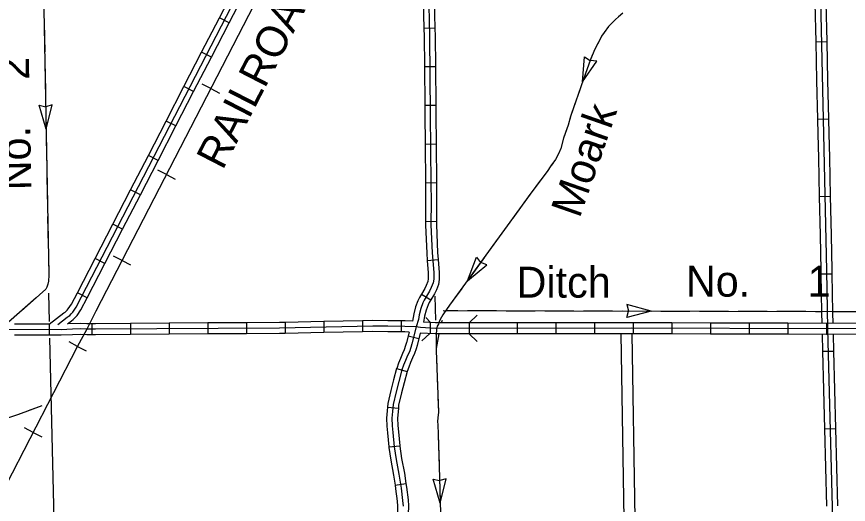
# Model space of a CAD drawing. Extents: x 1164457 to 1439835, y 1590918 to 1773502.
# Drawn here: x 1308056 to 1319414, y 1648165 to 1654821 of the extents above; entities that cross this region are included whole.
import ezdxf

# ---------------------------------------------------------------- set-up
doc = ezdxf.new("R2010")
doc.units = 0
for name, color, linetype in [('Level 32', 7, 'Continuous'), ('Level 38', 7, 'Continuous'), ('Level 40', 7, 'Continuous'), ('Level 43', 7, 'Continuous'), ('Level 45', 7, 'Continuous'), ('Level 46', 7, 'Continuous'), ('Level 5', 7, 'Continuous')]:
    doc.layers.add(name, color=color, linetype=linetype)

msp = doc.modelspace()

# ---------------------------------------------------------------- linework, layer by layer
at = {"layer": 'Level 32'}
for p, q in [((1310958, 1654736), (1310825, 1654805)), ((1313617, 1654666), (1313767, 1654669)), ((1310716, 1654267), (1310582, 1654336)), ((1313624, 1654139), (1313774, 1654140)), ((1310473, 1653798), (1310340, 1653866)), ((1313629, 1653611), (1313779, 1653612)), ((1310231, 1653329), (1310098, 1653397)), ((1313633, 1653083), (1313783, 1653084)), ((1309989, 1652859), (1309855, 1652928)), ((1313638, 1652555), (1313788, 1652556)), ((1309746, 1652390), (1309613, 1652459)), ((1309504, 1651921), (1309371, 1651990)), ((1313639, 1652028), (1313789, 1652027)), ((1309262, 1651452), (1309128, 1651521)), ((1313664, 1651494), (1313814, 1651507)), ((1309019, 1650983), (1308886, 1651052)), ((1313584, 1651035), (1313713, 1650958)), ((1308499, 1650624), (1308499, 1650474)), ((1309084, 1650631), (1309083, 1650481)), ((1309611, 1650633), (1309612, 1650483)), ((1310139, 1650637), (1310140, 1650487)), ((1310667, 1650641), (1310668, 1650491)), ((1311195, 1650644), (1311196, 1650494)), ((1311722, 1650649), (1311725, 1650499)), ((1312250, 1650659), (1312253, 1650509)), ((1312778, 1650670), (1312781, 1650520)), ((1313308, 1650669), (1313306, 1650519)), ((1313703, 1650645), (1313703, 1650495)), ((1314237, 1650642), (1314237, 1650492)), ((1314889, 1650643), (1314890, 1650493)), ((1315417, 1650643), (1315418, 1650493)), ((1315945, 1650643), (1315946, 1650493)), ((1316474, 1650644), (1316473, 1650494)), ((1317002, 1650642), (1317001, 1650492)), ((1317530, 1650640), (1317529, 1650490)), ((1318058, 1650638), (1318057, 1650488)), ((1318586, 1650636), (1318585, 1650486)), ((1319114, 1650635), (1319113, 1650485)), ((1313404, 1650466), (1313549, 1650428)), ((1313245, 1650018), (1313390, 1649978)), ((1313120, 1649492), (1313270, 1649478)), ((1313138, 1648951), (1313287, 1648966)), ((1313225, 1648426), (1313373, 1648449))]:
    msp.add_line(p, q, dxfattribs=at)
for points in [[(1308619, 1650621), (1308747, 1650719), (1308761, 1650729), (1308781, 1650744), (1308803, 1650766), (1308822, 1650788), (1308870, 1650858), (1311492, 1655934), (1313193, 1659225), (1313313, 1659462), (1313318, 1659475), (1313561, 1659931)], [(1310825, 1654805), (1311067, 1655274)], [(1310958, 1654736), (1311200, 1655205)], [(1313679, 1655192), (1313695, 1654550), (1313705, 1653487), (1313713, 1652541), (1313715, 1652303), (1313714, 1651978), (1313731, 1651598), (1313753, 1651328), (1313752, 1651238), (1313744, 1651187), (1313719, 1651123), (1313696, 1651075), (1313623, 1650954), (1313604, 1650914), (1313577, 1650838), (1313555, 1650750), (1313542, 1650689), (1313514, 1650588), (1313453, 1650355), (1313439, 1650308), (1313419, 1650249), (1313396, 1650196), (1313365, 1650129), (1313340, 1650065), (1313318, 1649999), (1313275, 1649844), (1313239, 1649703), (1313199, 1649529), (1313190, 1649434), (1313182, 1649342), (1313186, 1649238), (1313194, 1649146), (1313213, 1648949), (1313238, 1648778), (1313277, 1648578), (1313306, 1648388), (1313326, 1648217), (1313333, 1648142)], [(1313604, 1655193), (1313604, 1655190), (1313617, 1654666)], [(1313754, 1655198), (1313754, 1655194), (1313767, 1654669)], [(1310582, 1654336), (1310825, 1654805)], [(1310716, 1654267), (1310958, 1654736)], [(1313617, 1654666), (1313620, 1654549), (1313624, 1654139)], [(1313767, 1654669), (1313770, 1654551), (1313774, 1654140)], [(1310340, 1653866), (1310582, 1654336)], [(1310473, 1653798), (1310716, 1654267)], [(1313624, 1654139), (1313629, 1653611)], [(1313774, 1654140), (1313779, 1653612)], [(1310098, 1653397), (1310340, 1653866)], [(1310231, 1653329), (1310473, 1653798)], [(1313629, 1653611), (1313630, 1653486), (1313633, 1653083)], [(1313779, 1653612), (1313780, 1653488), (1313783, 1653084)], [(1309855, 1652928), (1310098, 1653397)], [(1309989, 1652859), (1310231, 1653329)], [(1313633, 1653083), (1313638, 1652555)], [(1313783, 1653084), (1313788, 1652556)], [(1309613, 1652459), (1309855, 1652928)], [(1309746, 1652390), (1309989, 1652859)], [(1313638, 1652555), (1313638, 1652540), (1313640, 1652302), (1313639, 1652028)], [(1313788, 1652556), (1313788, 1652541), (1313790, 1652303), (1313789, 1652027)], [(1309371, 1651990), (1309613, 1652459)], [(1309504, 1651921), (1309746, 1652390)], [(1309128, 1651521), (1309371, 1651990)], [(1309262, 1651452), (1309504, 1651921)], [(1313639, 1652028), (1313639, 1651977), (1313656, 1651594), (1313664, 1651494)], [(1313789, 1652027), (1313789, 1651980), (1313805, 1651603), (1313814, 1651507)], [(1308886, 1651052), (1309128, 1651521)], [(1313664, 1651494), (1313678, 1651326), (1313677, 1651245), (1313671, 1651207), (1313650, 1651153), (1313630, 1651111), (1313584, 1651035)], [(1313814, 1651507), (1313828, 1651331), (1313827, 1651232), (1313817, 1651167), (1313788, 1651093), (1313762, 1651039), (1313713, 1650958)], [(1309019, 1650983), (1309262, 1651452)], [(1308499, 1650624), (1308703, 1650779), (1308717, 1650790), (1308732, 1650801), (1308748, 1650816), (1308762, 1650834), (1308806, 1650897), (1308886, 1651052)], [(1313584, 1651035), (1313557, 1650989), (1313535, 1650943), (1313505, 1650860), (1313482, 1650767), (1313461, 1650665)], [(1308751, 1650629), (1308805, 1650668), (1308830, 1650686), (1308858, 1650715), (1308881, 1650742), (1308935, 1650819), (1309019, 1650983)], [(1313713, 1650958), (1313689, 1650918), (1313674, 1650886), (1313649, 1650816), (1313628, 1650733), (1313611, 1650650)], [(1313308, 1650669), (1313124, 1650670), (1312918, 1650673), (1312778, 1650670)], [(1323049, 1650602), (1319127, 1650560), (1316456, 1650569), (1313775, 1650567), (1313571, 1650577), (1313540, 1650582), (1313514, 1650588), (1313359, 1650593), (1313124, 1650595), (1312919, 1650598), (1311645, 1650572), (1309134, 1650555), (1309015, 1650556), (1308935, 1650559), (1308818, 1650556), (1308663, 1650548), (1307827, 1650550)], [(1308499, 1650624), (1308028, 1650625)], [(1309084, 1650631), (1309017, 1650631), (1308935, 1650634), (1308751, 1650629)], [(1309611, 1650633), (1309134, 1650630), (1309084, 1650631)], [(1310139, 1650637), (1309611, 1650633)], [(1310667, 1650641), (1310139, 1650637)], [(1311195, 1650644), (1310667, 1650641)], [(1311722, 1650649), (1311644, 1650647), (1311195, 1650644)], [(1312250, 1650659), (1311722, 1650649)], [(1312778, 1650670), (1312250, 1650659)], [(1313461, 1650665), (1313361, 1650668), (1313308, 1650669)], [(1313833, 1650642), (1313776, 1650642), (1313611, 1650650)], [(1314361, 1650642), (1313833, 1650642)], [(1314889, 1650643), (1314361, 1650642)], [(1315417, 1650643), (1314889, 1650643)], [(1315945, 1650643), (1315417, 1650643)], [(1316474, 1650644), (1316456, 1650644), (1315945, 1650643)], [(1317002, 1650642), (1316474, 1650644)], [(1317530, 1650640), (1317002, 1650642)], [(1318058, 1650638), (1317530, 1650640)], [(1318586, 1650636), (1318058, 1650638)], [(1319114, 1650635), (1318586, 1650636)], [(1319641, 1650640), (1319127, 1650635), (1319114, 1650635)], [(1308555, 1650474), (1308027, 1650475)], [(1309083, 1650481), (1309013, 1650481), (1308934, 1650484), (1308821, 1650481), (1308664, 1650473), (1308555, 1650474)], [(1309612, 1650483), (1309134, 1650480), (1309083, 1650481)], [(1310140, 1650487), (1309612, 1650483)], [(1310668, 1650491), (1310140, 1650487)], [(1311196, 1650494), (1310668, 1650491)], [(1311725, 1650499), (1311646, 1650497), (1311196, 1650494)], [(1312253, 1650509), (1311725, 1650499)], [(1312781, 1650520), (1312253, 1650509)], [(1313306, 1650519), (1313123, 1650520), (1312919, 1650523), (1312781, 1650520)], [(1313417, 1650516), (1313380, 1650375), (1313368, 1650331), (1313348, 1650276), (1313327, 1650226), (1313296, 1650158), (1313270, 1650090), (1313246, 1650021), (1313245, 1650018)], [(1313417, 1650516), (1313357, 1650518), (1313306, 1650519)], [(1313569, 1650502), (1313525, 1650335), (1313510, 1650286), (1313489, 1650222), (1313464, 1650165), (1313434, 1650099), (1313411, 1650039), (1313390, 1649977), (1313390, 1649978)], [(1313834, 1650492), (1313773, 1650492), (1313569, 1650502)], [(1314362, 1650492), (1313834, 1650492)], [(1314890, 1650493), (1314362, 1650492)], [(1315418, 1650493), (1314890, 1650493)], [(1315946, 1650493), (1315418, 1650493)], [(1316473, 1650494), (1316456, 1650494), (1315946, 1650493)], [(1317001, 1650492), (1316473, 1650494)], [(1317529, 1650490), (1317001, 1650492)], [(1318057, 1650488), (1317529, 1650490)], [(1318585, 1650486), (1318057, 1650488)], [(1319113, 1650485), (1318585, 1650486)], [(1319642, 1650490), (1319127, 1650485), (1319113, 1650485)], [(1313245, 1650018), (1313202, 1649863), (1313166, 1649720), (1313125, 1649541), (1313120, 1649492)], [(1313390, 1649978), (1313347, 1649825), (1313312, 1649685), (1313273, 1649517), (1313270, 1649478)], [(1313120, 1649492), (1313115, 1649440), (1313107, 1649343), (1313112, 1649233), (1313120, 1649139), (1313138, 1648951)], [(1313270, 1649478), (1313265, 1649427), (1313257, 1649340), (1313261, 1649243), (1313269, 1649153), (1313287, 1648966)], [(1313138, 1648951), (1313139, 1648940), (1313164, 1648766), (1313203, 1648565), (1313225, 1648426)], [(1313287, 1648966), (1313288, 1648958), (1313312, 1648791), (1313351, 1648591), (1313373, 1648449)], [(1313225, 1648426), (1313232, 1648378), (1313252, 1648210), (1313258, 1648140), (1313255, 1648040), (1313248, 1647977), (1313238, 1647927)], [(1313373, 1648449), (1313381, 1648398), (1313401, 1648225), (1313408, 1648145), (1313405, 1648029), (1313396, 1647955), (1313386, 1647900)]]:
    msp.add_lwpolyline(points, dxfattribs=at)
at = {"layer": 'Level 38'}
for points in [[(1313646, 1650714), (1313706, 1650645)], [(1314237, 1650642), (1314343, 1650748)], [(1313699, 1650495), (1313588, 1650395)], [(1314344, 1650386), (1314237, 1650492)]]:
    msp.add_lwpolyline(points, dxfattribs=at)
at = {"layer": 'Level 40'}
for p, q in [((1310708, 1653839), (1310590, 1653899)), ((1310708, 1653839), (1310825, 1653778)), ((1310102, 1652666), (1309985, 1652726)), ((1310102, 1652666), (1310219, 1652605)), ((1309496, 1651493), (1309379, 1651554)), ((1309496, 1651493), (1309613, 1651433)), ((1308889, 1650321), (1308773, 1650384)), ((1308889, 1650321), (1309005, 1650259)), ((1308283, 1649148), (1308166, 1649209)), ((1308283, 1649148), (1308400, 1649088))]:
    msp.add_line(p, q, dxfattribs=at)
msp.add_lwpolyline([(1315190, 1662240), (1314758, 1661525), (1314331, 1660805), (1314230, 1660628), (1314144, 1660470), (1314006, 1660211), (1313786, 1659787), (1313759, 1659731), (1313735, 1659684), (1313665, 1659552), (1313544, 1659323), (1311741, 1655835), (1311297, 1654980), (1309140, 1650803), (1309015, 1650556), (1308885, 1650314), (1306292, 1645294)], dxfattribs=at)
msp.add_lwpolyline([(1315190, 1662240), (1314758, 1661525), (1314331, 1660805), (1314230, 1660628), (1314144, 1660470), (1314006, 1660211), (1313786, 1659787), (1313759, 1659731), (1313735, 1659684), (1313665, 1659552), (1313544, 1659323), (1311741, 1655835), (1311297, 1654980), (1309140, 1650803), (1309015, 1650556), (1308885, 1650314), (1306292, 1645294)], dxfattribs=at)
at = {"layer": 'Level 43'}
for p, q in [((1315783, 1653932), (1315811, 1654274)), ((1315783, 1653932), (1315978, 1654214)), ((1315811, 1654274), (1315886, 1654222)), ((1315978, 1654214), (1315887, 1654221)), ((1308459, 1653284), (1308364, 1653613)), ((1308364, 1653613), (1308453, 1653591)), ((1308542, 1653617), (1308454, 1653591)), ((1308459, 1653284), (1308542, 1653617)), ((1314212, 1651218), (1314335, 1651539)), ((1314335, 1651539), (1314392, 1651468)), ((1314479, 1651435), (1314393, 1651467)), ((1314212, 1651218), (1314479, 1651435)), ((1316721, 1650804), (1316389, 1650894)), ((1316389, 1650894), (1316413, 1650805)), ((1316721, 1650804), (1316389, 1650716)), ((1316389, 1650716), (1316413, 1650804)), ((1313922, 1648515), (1313834, 1648489)), ((1313842, 1648181), (1313922, 1648515)), ((1313842, 1648181), (1313744, 1648510)), ((1313744, 1648510), (1313833, 1648489))]:
    msp.add_line(p, q, dxfattribs=at)
for points in [[(1308545, 1655877), (1308435, 1655509), (1308422, 1655221), (1308429, 1654921), (1308495, 1651292), (1308493, 1651212), (1308481, 1651168), (1308467, 1651129), (1308454, 1651103), (1308322, 1650982), (1307827, 1650550), (1305968, 1648939)], [(1316332, 1654870), (1316275, 1654821), (1316232, 1654781), (1316179, 1654727), (1316140, 1654685), (1316079, 1654605), (1316045, 1654553), (1316018, 1654503), (1315953, 1654377), (1315892, 1654236), (1315797, 1653969), (1315621, 1653459), (1315586, 1653342), (1315525, 1653162), (1315486, 1653024), (1315455, 1652950), (1315414, 1652871), (1315353, 1652785), (1315299, 1652707), (1315105, 1652449), (1313969, 1650883), (1313886, 1650765), (1313874, 1650750), (1313839, 1650689), (1313824, 1650657), (1313820, 1650642), (1313816, 1650626), (1313798, 1650597), (1313788, 1650553), (1313786, 1650485), (1313786, 1650267), (1313815, 1649424), (1313808, 1649346), (1313804, 1649297), (1313808, 1649249), (1313813, 1649124), (1313833, 1648528), (1313912, 1645644)], [(1308433, 1654735), (1308440, 1654339)], [(1316199, 1654747), (1316179, 1654727), (1316140, 1654685), (1316079, 1654605), (1316045, 1654553), (1316018, 1654503), (1315976, 1654422)], [(1308442, 1654207), (1308449, 1653812)], [(1315921, 1654303), (1315892, 1654236), (1315797, 1653969), (1315784, 1653931)], [(1315741, 1653807), (1315676, 1653619)], [(1308452, 1653680), (1308459, 1653284)], [(1315676, 1653619), (1315621, 1653459), (1315613, 1653432)], [(1315574, 1653306), (1315525, 1653162), (1315486, 1653024), (1315455, 1652950), (1315445, 1652932)], [(1308461, 1653152), (1308465, 1652954)], [(1308465, 1652954), (1308469, 1652756)], [(1315377, 1652819), (1315353, 1652785), (1315299, 1652707), (1315143, 1652500)], [(1308471, 1652624), (1308478, 1652228)], [(1315065, 1652394), (1314832, 1652073)], [(1308480, 1652096), (1308488, 1651700)], [(1314755, 1651966), (1314522, 1651646)], [(1308490, 1651568), (1308495, 1651292), (1308493, 1651212), (1308483, 1651173)], [(1314445, 1651539), (1314212, 1651218)], [(1308413, 1651065), (1308322, 1650982), (1308117, 1650802)], [(1314135, 1651112), (1314018, 1650951)], [(1314018, 1650951), (1313969, 1650883), (1313918, 1650810)], [(1313883, 1650810), (1319195, 1650799), (1319741, 1650797), (1322186, 1650822), (1323154, 1650848), (1323172, 1650848), (1323184, 1650835), (1323380, 1650819)], [(1313918, 1650810), (1314081, 1650810)], [(1314213, 1650810), (1314609, 1650809)], [(1314741, 1650808), (1315137, 1650808)], [(1315269, 1650807), (1315665, 1650806)], [(1315797, 1650806), (1316193, 1650805)], [(1316325, 1650805), (1316721, 1650804)], [(1316853, 1650804), (1317051, 1650803)], [(1317051, 1650803), (1317249, 1650803)], [(1317381, 1650803), (1317777, 1650802)], [(1317909, 1650802), (1318305, 1650801)], [(1318437, 1650801), (1318832, 1650800)], [(1318964, 1650799), (1319048, 1650799)], [(1319198, 1650799), (1319360, 1650798)], [(1313868, 1650673), (1313853, 1650642)], [(1313823, 1650492), (1313786, 1650292)], [(1313790, 1650160), (1313803, 1649764)], [(1313808, 1649632), (1313815, 1649424), (1313808, 1649346), (1313804, 1649297), (1313808, 1649249), (1313809, 1649237)], [(1308402, 1649511), (1308080, 1649390), (1307809, 1649302), (1307721, 1649257), (1307641, 1649192), (1307446, 1649046), (1307267, 1648904), (1307018, 1648714), (1306909, 1648621), (1306872, 1648597), (1306829, 1648584), (1306720, 1648568), (1306437, 1648523), (1306043, 1648481), (1305655, 1648404)], [(1308402, 1649511), (1308216, 1649441)], [(1308092, 1649395), (1308080, 1649390), (1307809, 1649302), (1307722, 1649258)], [(1313813, 1649105), (1313827, 1648709)], [(1313831, 1648577), (1313833, 1648528), (1313842, 1648181)]]:
    msp.add_lwpolyline(points, dxfattribs=at)
at = {"layer": 'Level 45'}
for p, q in [((1318969, 1654477), (1319119, 1654480)), ((1318992, 1653421), (1319142, 1653425)), ((1319016, 1652366), (1319166, 1652369)), ((1319039, 1651310), (1319189, 1651313)), ((1319060, 1650254), (1319210, 1650258)), ((1319088, 1649198), (1319238, 1649202))]:
    msp.add_line(p, q, dxfattribs=at)
for points in [[(1318752, 1665034), (1318876, 1661383), (1318877, 1661354), (1318885, 1661302), (1318888, 1661264), (1318884, 1661122), (1319013, 1655865), (1319072, 1653218), (1319114, 1651358), (1319127, 1650560), (1319264, 1645351)], [(1318957, 1655005), (1318969, 1654477)], [(1319107, 1655008), (1319119, 1654480)], [(1318969, 1654477), (1318980, 1653949)], [(1319119, 1654480), (1319130, 1653952)], [(1318980, 1653949), (1318992, 1653421)], [(1319130, 1653952), (1319142, 1653425)], [(1318992, 1653421), (1318997, 1653217), (1319004, 1652893)], [(1319142, 1653425), (1319147, 1653220), (1319154, 1652897)], [(1319004, 1652893), (1319016, 1652366)], [(1319154, 1652897), (1319166, 1652369)], [(1319016, 1652366), (1319028, 1651838)], [(1319166, 1652369), (1319178, 1651841)], [(1319028, 1651838), (1319039, 1651357), (1319039, 1651310)], [(1319178, 1651841), (1319189, 1651360), (1319189, 1651313)], [(1319039, 1651310), (1319048, 1650782)], [(1319189, 1651313), (1319198, 1650785)], [(1319048, 1650782), (1319051, 1650635)], [(1319198, 1650785), (1319201, 1650635)], [(1319054, 1650485), (1319060, 1650254)], [(1319204, 1650485), (1319210, 1650258)], [(1319060, 1650254), (1319074, 1649726)], [(1319210, 1650258), (1319224, 1649730)], [(1319074, 1649726), (1319088, 1649198)], [(1319224, 1649730), (1319238, 1649202)], [(1319088, 1649198), (1319102, 1648670)], [(1319238, 1649202), (1319252, 1648674)], [(1319102, 1648670), (1319116, 1648142)], [(1319252, 1648674), (1319266, 1648146)]]:
    msp.add_lwpolyline(points, dxfattribs=at)
at = {"layer": 'Level 46'}
for points in [[(1316307, 1650494), (1316348, 1647968), (1316498, 1647971)], [(1316457, 1650494), (1316498, 1647971)]]:
    msp.add_lwpolyline(points, dxfattribs=at)
at = {"layer": 'Level 5'}
for points in [[(1308492, 1651046), (1308500, 1650662)], [(1313781, 1650679), (1313773, 1651006)], [(1308506, 1650431), (1308566, 1647961)]]:
    msp.add_lwpolyline(points, dxfattribs=at)

# ---------------------------------------------------------------- texts
at = {"layer": 'Level 40'}
msp.add_text('RAILROAD', height=422, rotation=62.7643, dxfattribs=at).set_placement((1310870, 1652715))
at = {"layer": 'Level 43'}
for s, rotation, p in [('No.    2', 91.0966, (1308258, 1652454)), ('Moark', 70.7519, (1315743, 1652058))]:
    msp.add_text(s, height=422, rotation=rotation, dxfattribs=at).set_placement(p)
for s, p in [('Ditch', (1314883, 1650986)), ('No.     1', (1317195, 1651000))]:
    msp.add_text(s, height=422, dxfattribs=at).set_placement(p)

doc.saveas('drawing.dxf')
